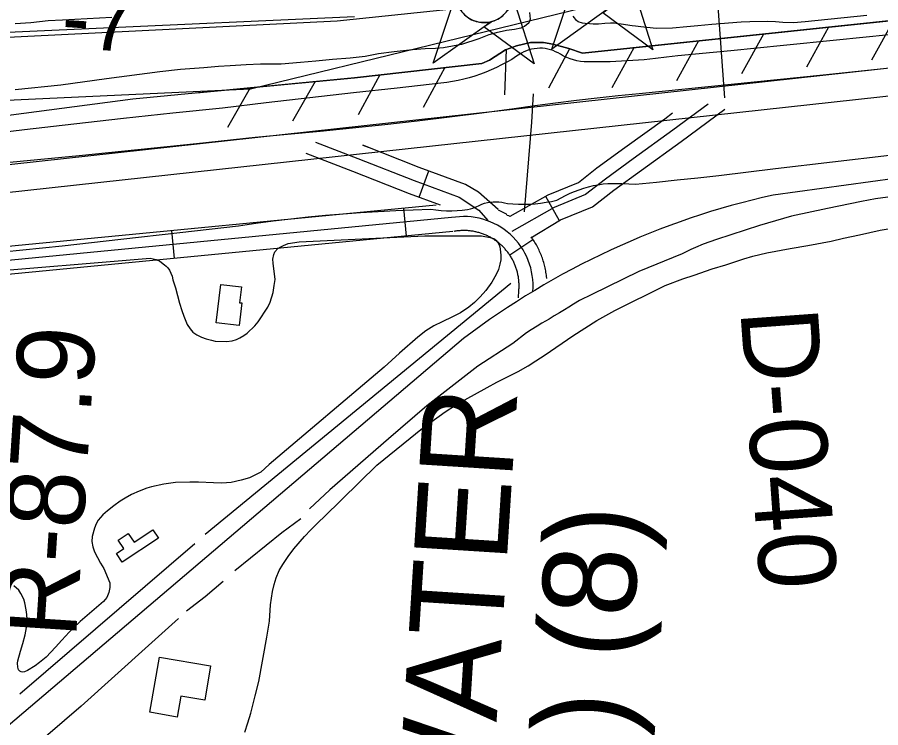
# Model space of a CAD drawing. Extents: x 3704301 to 3742427, y 506229 to 532009.
# Drawn here: x 3715539 to 3716465, y 517995 to 518757 of the extents above; entities that cross this region are included whole.
import ezdxf

# ---------------------------------------------------------------- set-up
doc = ezdxf.new("R2010")
doc.units = 0
for name, color, linetype in [('V-BLDG-OTLN', 7, 'Continuous'), ('V-CHAN-NAID', 7, 'Continuous'), ('V-FLOD-BASE', 7, 'Continuous'), ('V-GRID-MAJR', 7, 'Continuous'), ('V-LEVE-TOET', 7, 'Continuous'), ('V-RIVR-RANG', 7, 'Continuous'), ('V-RIVR-RANG-IDEN', 7, 'Continuous'), ('V-ROAD-CNTR', 7, 'Continuous'), ('V-RRAP-FSHR', 7, 'Continuous'), ('V-SITE-VEGE', 7, 'Continuous'), ('V-SURV-LINE', 7, 'Continuous'), ('V-TOPO-DPTH', 7, 'Continuous'), ('V-TOPO-MINR', 7, 'Continuous'), ('V-TOPO-SHOR', 7, 'Continuous'), ('V-TOPO-WATR', 7, 'Continuous'), ('V-UTIL-LINE', 7, 'Continuous')]:
    doc.layers.add(name, color=color, linetype=linetype)

msp = doc.modelspace()

# ---------------------------------------------------------------- linework, layer by layer
at = {"layer": 'V-BLDG-OTLN'}
for points in [[(3715779.27, 518468.16), (3715777.26, 518451.14), (3715779.73, 518450.85), (3715776.87, 518426.7), (3715752.15, 518429.63), (3715757.03, 518470.8)], [(3715690.15, 518198.69), (3715651.44, 518172.9), (3715645.29, 518182.12), (3715653.21, 518187.39), (3715647.1, 518196.55), (3715657.76, 518203.65), (3715664.04, 518194.22), (3715684.19, 518207.64)], [(3715680.96, 518011.81), (3715691.31, 518071.11), (3715746.16, 518061.53), (3715739.74, 518024.72), (3715714.31, 518029.16), (3715710.39, 518006.67)]]:
    msp.add_lwpolyline(points, close=True, dxfattribs=at)
at = {"layer": 'V-CHAN-NAID'}
for points in [[(3716174.35, 518767.62), (3716112.15, 518723.09), (3716133.28, 518786.58), (3716140.99, 518780.89), (3716141.63, 518779.92), (3716143.01, 518778.06), (3716144.23, 518776.65), (3716145.69, 518775.15), (3716147.08, 518773.89), (3716148.53, 518772.74), (3716149.94, 518771.75), (3716151.62, 518770.72), (3716153.33, 518769.8), (3716155.12, 518768.99), (3716156.57, 518768.44), (3716158.19, 518767.91), (3716160.42, 518767.34), (3716161.95, 518767.06), (3716163.98, 518766.8), (3716165.51, 518766.7), (3716167.38, 518766.67), (3716169.06, 518766.75), (3716170.77, 518766.93), (3716172.68, 518767.24)], [(3716192.39, 518780.52), (3716200.18, 518786.1), (3716220.41, 518722.33), (3716166.56, 518762.04), (3716174.35, 518767.62), (3716176.02, 518768.09), (3716177.63, 518768.65), (3716179.79, 518769.57), (3716181.53, 518770.45), (3716183.39, 518771.56), (3716185.13, 518772.78), (3716186.68, 518774.02), (3716187.97, 518775.19), (3716189.35, 518776.61), (3716190.56, 518778.01), (3716191.68, 518779.48)], [(3716047, 518752.49), (3715984.8, 518707.97), (3716005.93, 518771.45), (3716013.64, 518765.76), (3716014.28, 518764.8), (3716015.66, 518762.94), (3716016.87, 518761.52), (3716018.34, 518760.02), (3716019.73, 518758.77), (3716021.18, 518757.61), (3716022.59, 518756.63), (3716024.26, 518755.59), (3716025.98, 518754.68), (3716027.77, 518753.87), (3716029.21, 518753.31), (3716030.84, 518752.78), (3716033.07, 518752.22), (3716034.6, 518751.93), (3716036.63, 518751.68), (3716038.16, 518751.57), (3716040.02, 518751.55), (3716041.71, 518751.63), (3716043.42, 518751.8), (3716045.32, 518752.11)], [(3716065.03, 518765.4), (3716072.83, 518770.98), (3716093.05, 518707.2), (3716039.21, 518746.91), (3716047, 518752.49), (3716048.67, 518752.97), (3716050.28, 518753.53), (3716052.44, 518754.44), (3716054.17, 518755.33), (3716056.04, 518756.44), (3716057.78, 518757.65), (3716059.33, 518758.9), (3716060.62, 518760.06), (3716062, 518761.48), (3716063.21, 518762.89), (3716064.32, 518764.36)]]:
    msp.add_lwpolyline(points, close=True, dxfattribs=at)
msp.add_circle((3716039.45, 518782.09), 30.54, dxfattribs=at)
at = {"layer": 'V-FLOD-BASE'}
msp.add_lwpolyline([(3716501.56, 518705.63), (3716402.93, 518695.19), (3716304.27, 518684.99), (3716205.59, 518675.04), (3716183.18, 518672.89), (3716160.79, 518670.52), (3716138.43, 518667.95), (3716116.09, 518665.16), (3716093.77, 518662.17), (3716071.49, 518658.97), (3716036.88, 518654.38), (3716002.25, 518650.01), (3715967.58, 518645.86), (3715932.9, 518641.92), (3715898.18, 518638.2), (3715863.45, 518634.7), (3715828.69, 518631.41), (3715793.91, 518628.35), (3715730.98, 518621.56), (3715668.02, 518614.98), (3715605.04, 518608.62), (3715542.04, 518602.46), (3715479.02, 518596.51)], dxfattribs=at)
at = {"layer": 'V-GRID-MAJR'}
msp.add_spline([(3708498.53, 517706.7), (3713778.1, 517769.29), (3719057.66, 517832.65), (3724337.21, 517896.77), (3729616.75, 517961.66), (3734896.28, 518027.32), (3740175.8, 518093.74), (3740175.81, 518093.74)], degree=3, dxfattribs=at)
at = {"layer": 'V-LEVE-TOET'}
for points in [[(3716473.76, 518738.49), (3716417.14, 518732.59), (3716360.51, 518726.86), (3716303.86, 518721.32), (3716247.19, 518715.95), (3716235.16, 518714.3), (3716223.09, 518712.89), (3716211.01, 518711.71), (3716198.9, 518710.77), (3716186.78, 518710.05), (3716174.64, 518709.57), (3716162.5, 518709.32), (3716150.35, 518709.3), (3716146.53, 518709.48), (3716142.73, 518709.91), (3716138.96, 518710.59), (3716135.25, 518711.51), (3716131.6, 518712.67), (3716128.03, 518714.06), (3716124.57, 518715.69), (3716121.21, 518717.53), (3716118.71, 518719.03), (3716116.09, 518720.35), (3716113.39, 518721.48), (3716110.62, 518722.4), (3716107.78, 518723.12), (3716104.9, 518723.63), (3716102, 518723.94), (3716099.07, 518724.03), (3716096.15, 518723.91), (3716093.25, 518723.58), (3716090.37, 518723.03), (3716087.54, 518722.29), (3716084.78, 518721.33), (3716082.09, 518720.18), (3716079.49, 518718.84), (3716074.32, 518715.39), (3716069.05, 518712.1), (3716063.66, 518709), (3716058.18, 518706.07), (3716052.61, 518703.32), (3716046.95, 518700.76), (3716041.2, 518698.39), (3716035.39, 518696.2), (3716029.5, 518694.21), (3716023.55, 518692.41), (3716017.54, 518690.81), (3716011.49, 518689.41), (3716005.39, 518688.2), (3715999.26, 518687.2), (3715993.1, 518686.4), (3715946.2, 518681.32), (3715899.31, 518676.12), (3715852.44, 518670.8), (3715805.58, 518665.36), (3715758.73, 518659.8), (3715705.62, 518654.33), (3715652.52, 518648.65), (3715599.46, 518642.74), (3715546.42, 518636.61), (3715493.4, 518630.26)], [(3716177.93, 518579.02), (3716179.65, 518579), (3716187.06, 518578.83), (3716194.46, 518578.6), (3716201.84, 518578.3), (3716224.15, 518580.52), (3716246.44, 518582.81), (3716268.73, 518585.18), (3716291.01, 518587.63), (3716352.01, 518595.13), (3716413.03, 518602.38), (3716474.08, 518609.41)], [(3716036.91, 518556.91), (3716039.89, 518557.81), (3716042.91, 518558.51), (3716045.98, 518559), (3716049.07, 518559.28), (3716052.18, 518559.35), (3716055.28, 518559.22), (3716058.37, 518558.87), (3716061.43, 518558.32), (3716064.44, 518557.56), (3716070.36, 518557.07), (3716076.3, 518556.81), (3716082.24, 518556.76), (3716088.18, 518556.93), (3716094.11, 518557.33), (3716100.02, 518557.95), (3716105.9, 518558.78), (3716111.75, 518559.83), (3716117.56, 518561.1), (3716122.13, 518563.74), (3716126.81, 518566.18), (3716131.59, 518568.44), (3716136.45, 518570.5), (3716141.4, 518572.35), (3716146.41, 518574), (3716151.49, 518575.45), (3716156.62, 518576.68), (3716161.8, 518577.7), (3716167.01, 518578.51), (3716172.25, 518579.1), (3716177.93, 518579.02)], [(3715523.75, 518505.6), (3715586.84, 518512.24), (3715649.91, 518519.14), (3715712.96, 518526.29), (3715775.97, 518533.69), (3715794.61, 518536.36), (3715813.28, 518538.81), (3715831.97, 518541.05), (3715850.69, 518543.08), (3715869.44, 518544.9), (3715888.2, 518546.5), (3715906.98, 518547.89), (3715925.77, 518549.06), (3715944.57, 518550.02), (3715963.39, 518550.77), (3715982.21, 518551.3), (3715987.81, 518550.55), (3715993.43, 518550.05), (3715999.07, 518549.78), (3716004.72, 518549.74), (3716010.36, 518549.94), (3716015.99, 518550.38), (3716021.6, 518551.05), (3716024.81, 518551.77), (3716027.3, 518552.52)], [(3716027.3, 518552.52), (3716027.97, 518552.72), (3716031.05, 518553.9), (3716034.04, 518555.3), (3716036.91, 518556.91)]]:
    msp.add_lwpolyline(points, dxfattribs=at)
at = {"layer": 'V-RIVR-RANG'}
msp.add_line((3716297.68, 518670.85), (3716222.01, 519688.04), dxfattribs=at)
at = {"layer": 'V-ROAD-CNTR'}
for p, q in [((3715969.73, 518564.3), (3715980.02, 518592.48)), ((3716105.15, 518565.28), (3716119.94, 518539.19)), ((3715956.1, 518522.58), (3715953.21, 518552.44)), ((3715707.25, 518498.56), (3715704.37, 518528.42)), ((3716066.84, 518502.33), (3716091.81, 518518.95))]:
    msp.add_line(p, q, dxfattribs=at)
for points in [[(3716279.56, 518664.02), (3716241.94, 518636.26), (3716199.26, 518605.37), (3716169.45, 518583.71), (3716148.18, 518567.1), (3716114.61, 518553.4), (3716069.05, 518527.57)], [(3716067.49, 518543.94), (3716108.05, 518566.93), (3716140.59, 518580.2), (3716160.42, 518595.7), (3716190.45, 518617.51), (3716233.09, 518648.37), (3716241.55, 518654.61)], [(3716089.4, 518520.68), (3716121.16, 518539.88), (3716155.77, 518554), (3716178.48, 518571.73), (3716208.06, 518593.22), (3716250.79, 518624.15), (3716297.5, 518658.62)], [(3718780.98, 518498.22), (3718179.1, 518515.02), (3718151.75, 518517.62), (3718130.4, 518521.23), (3718088.05, 518529.99), (3717980.9, 518561.01), (3717958.85, 518565.95), (3717941.69, 518570.39), (3717923.51, 518575.15), (3717898.82, 518579.17), (3717869.02, 518585), (3717837.85, 518589.07), (3717807.08, 518590.8), (3717763.14, 518593.41), (3717074.31, 518630.34), (3717017.92, 518633.02), (3716960.94, 518633.92), (3716927.57, 518635.51), (3716890.7, 518634.15), (3716848.32, 518631.51), (3716792.89, 518627.14), (3716349.32, 518566.6)], [(3715858.71, 518623.39), (3715904.02, 518605.94), (3715964.58, 518582.06), (3716012.74, 518564.47), (3716033.85, 518550.51), (3716043.43, 518539.42)], [(3716054.48, 518551.11), (3716033.53, 518569.57), (3716019.54, 518577.96), (3715969.91, 518596.08), (3715909.47, 518619.92), (3715915.06, 518617.76)], [(3715992.71, 518555.82), (3715959.26, 518568.04), (3715898.57, 518591.96), (3715848.42, 518611.28)], [(3715988.17, 518555.82), (3715084.57, 518468.58)], [(3716067.22, 518543.51), (3716067.19, 518543.53), (3716065.85, 518544.41), (3716063.96, 518544.62), (3716063.24, 518546.02), (3716061.88, 518546.81), (3716060.53, 518547.57), (3716059.12, 518548.32), (3716057.75, 518549.02), (3716056.39, 518549.69), (3716054.94, 518550.38), (3716054.84, 518550.42)], [(3716004.42, 518542.32), (3715086.01, 518453.65)], [(3716005.86, 518527.38), (3715099.76, 518439.91)], [(3716013.28, 518528.35), (3716012.2, 518528.26), (3716011.21, 518528.16), (3716010.18, 518528.03), (3716009.12, 518527.89), (3716008.14, 518527.74), (3716007.02, 518527.54)], [(3716076.43, 518456.34), (3716076.68, 518464.32), (3716076.77, 518465.56), (3716076.83, 518466.58), (3716076.87, 518467.56), (3716076.89, 518468.6), (3716076.89, 518469.67), (3716076.88, 518470.71), (3716076.85, 518471.74), (3716076.8, 518472.73), (3716076.73, 518473.77), (3716076.64, 518474.84), (3716076.54, 518475.83), (3716076.41, 518476.86), (3716076.27, 518477.93), (3716076.12, 518478.91), (3716075.94, 518479.93), (3716075.75, 518480.95), (3716075.54, 518481.92), (3716075.3, 518482.97), (3716075.05, 518483.99), (3716074.8, 518484.94), (3716074.5, 518485.98), (3716074.21, 518486.97), (3716073.91, 518487.91), (3716073.57, 518488.9), (3716073.22, 518489.87), (3716072.84, 518490.86), (3716072.45, 518491.83), (3716072.07, 518492.74), (3716071.66, 518493.67), (3716071.2, 518494.65), (3716070.76, 518495.58), (3716070.29, 518496.5), (3716069.82, 518497.4), (3716069.32, 518498.3), (3716068.79, 518499.22), (3716068.27, 518500.1), (3716067.74, 518500.95), (3716067.16, 518501.84), (3716066.59, 518502.7), (3716066.01, 518503.54), (3716065.4, 518504.39), (3716064.77, 518505.22), (3716064.15, 518506.02), (3716063.52, 518506.8), (3716062.83, 518507.63), (3716062.15, 518508.43), (3716061.48, 518509.17), (3716060.79, 518509.91), (3716060.04, 518510.69), (3716059.32, 518511.42), (3716058.62, 518512.1), (3716057.82, 518512.84), (3716057.04, 518513.55), (3716056.31, 518514.2), (3716055.5, 518514.88), (3716054.71, 518515.53), (3716053.89, 518516.17), (3716053.05, 518516.81), (3716052.24, 518517.4), (3716051.39, 518518), (3716050.52, 518518.59), (3716049.69, 518519.13), (3716048.8, 518519.69), (3716047.9, 518520.24), (3716047.02, 518520.75), (3716046.1, 518521.26), (3716045.23, 518521.73), (3716044.29, 518522.21), (3716043.33, 518522.68), (3716042.44, 518523.1), (3716041.5, 518523.52), (3716040.5, 518523.95), (3716039.57, 518524.33), (3716038.64, 518524.69), (3716037.65, 518525.05), (3716036.63, 518525.41), (3716035.68, 518525.73), (3716034.72, 518526.02), (3716033.72, 518526.31), (3716032.7, 518526.58), (3716031.71, 518526.84), (3716030.71, 518527.07), (3716029.67, 518527.29), (3716028.69, 518527.49), (3716027.68, 518527.67), (3716026.63, 518527.84), (3716025.61, 518527.99), (3716024.61, 518528.11), (3716023.58, 518528.22), (3716022.55, 518528.31), (3716021.48, 518528.39), (3716020.46, 518528.45), (3716019.48, 518528.49), (3716018.43, 518528.51), (3716017.37, 518528.51), (3716016.33, 518528.5), (3716015.29, 518528.47), (3716014.31, 518528.42), (3716013.28, 518528.35)], [(3716106.55, 518477.18), (3716106.52, 518477.57), (3716106.36, 518479.16), (3716106.17, 518480.7), (3716105.96, 518482.2), (3716105.72, 518483.77), (3716105.45, 518485.3), (3716105.17, 518486.84), (3716104.84, 518488.39), (3716104.5, 518489.86), (3716104.13, 518491.37), (3716103.72, 518492.92), (3716103.31, 518494.37), (3716102.86, 518495.86), (3716102.37, 518497.38), (3716101.87, 518498.84), (3716101.34, 518500.31), (3716100.8, 518501.74), (3716100.23, 518503.17), (3716099.61, 518504.65), (3716098.97, 518506.08), (3716098.33, 518507.46), (3716097.66, 518508.86), (3716096.95, 518510.26), (3716096.23, 518511.64), (3716095.47, 518513.01), (3716094.71, 518514.33), (3716093.9, 518515.69), (3716093.07, 518517.03), (3716092.24, 518518.31), (3716091.38, 518519.61), (3716090.48, 518520.89), (3716089.8, 518521.83)], [(3716017.17, 518412.61), (3715473.66, 517950.3)]]:
    msp.add_lwpolyline(points, dxfattribs=at)
for centre, radius, start, end in [((3716536.62, 517727.39), 859.85, 102.5815, 127.16469), ((3716017.71, 518469.33), 74.19, 355.22293, 100.31752)]:
    msp.add_arc(centre, radius, start, end, dxfattribs=at)
at = {"layer": 'V-RRAP-FSHR'}
for p, q in [((3716478.31, 518753.87), (3716454.66, 518711.15)), ((3716408.7, 518746.52), (3716385.05, 518703.8)), ((3716339.09, 518739.16), (3716315.44, 518696.44)), ((3716199.86, 518724.45), (3716176.21, 518681.73)), ((3716269.48, 518731.81), (3716245.83, 518689.08)), ((3716062.9, 518722.8), (3716061.18, 518674)), ((3716131.02, 518723.58), (3716108.46, 518681.09)), ((3715997.29, 518703.28), (3715973.91, 518660.41)), ((3715858.09, 518688.34), (3715834.05, 518645.84)), ((3715927.73, 518695.48), (3715904.35, 518652.61)), ((3715788.41, 518681.63), (3715764.37, 518639.13))]:
    msp.add_line(p, q, dxfattribs=at)
for points in [[(3713987.63, 518174.25), (3714448.77, 518564.74), (3714742.22, 518696.93), (3715881.89, 518753.27), (3716266.25, 518793.9), (3716843.09, 518890.74), (3717110.33, 518911.18), (3717741.27, 518924), (3718486.43, 518954.95), (3719294.78, 519011.25), (3719786.26, 519085.76), (3720431.33, 519110.59), (3720895.93, 519113.08), (3721218.47, 519068.37), (3721397.65, 519012.49), (3721721.32, 518965.44), (3721950.57, 518904.45), (3722606.87, 518712.52), (3722865.69, 518669.47), (3723100.48, 518674.85), (3723533.38, 518647.14), (3724154.01, 518572.99), (3724673.75, 518469.16)], [(3716557.64, 518762.26), (3716144.95, 518718.65), (3716130.41, 518723.74), (3716113.01, 518728.46), (3716102.98, 518730.23), (3716089.25, 518730.37), (3716074.04, 518726.69), (3716062.17, 518722.33), (3716045.05, 518711.22), (3716036.85, 518707.72), (3715900.54, 518692.43), (3715662.77, 518669.53), (3715159.56, 518603.27)], [(3715730.98, 518676.1), (3715900.54, 518692.43), (3716036.85, 518707.72), (3716045.05, 518711.22), (3716062.17, 518722.33), (3716074.04, 518726.69), (3716089.25, 518730.37), (3716102.98, 518730.23), (3716113.01, 518728.46), (3716130.41, 518723.74), (3716144.95, 518718.65), (3716480.7, 518754.12)]]:
    msp.add_lwpolyline(points, dxfattribs=at)
at = {"layer": 'V-SITE-VEGE'}
for points in [[(3716087.95, 518762.2), (3716088.89, 518755.13), (3716087.69, 518752.12), (3716086.67, 518750.62), (3716082.77, 518747.29), (3716080.92, 518746.47), (3716078.73, 518745.65), (3716072.16, 518744.04), (3716063.42, 518743.11)], [(3715536.47, 518750.46), (3715553.45, 518751.81), (3715571.77, 518753.65), (3715587.23, 518754.35), (3715640.33, 518757.37)], [(3716449.9, 518758.99), (3716383.8, 518752.22), (3716371.09, 518751.22), (3716359.73, 518751.55), (3716351.75, 518752.38), (3716343.54, 518752.76), (3716324.33, 518752.42), (3716315.14, 518751.83), (3716283.74, 518749.51), (3716268.49, 518748.01), (3716256.97, 518747.07), (3716241.42, 518745.51), (3716224.01, 518745.22), (3716207.44, 518747.1), (3716201.85, 518747.6), (3716198.26, 518748.16), (3716186.25, 518749.69), (3716182.75, 518750.39), (3716178.94, 518750.88), (3716175.06, 518751.07), (3716168.78, 518750.75), (3716162.2, 518749.92), (3716156.3, 518749.97), (3716152.56, 518750.16), (3716147.86, 518750.5), (3716144.8, 518751.05), (3716140.41, 518752.51), (3716138.63, 518753.73), (3716137.3, 518755.08), (3716136.27, 518756.66), (3716134.86, 518758.41)], [(3716063.42, 518743.11), (3716052.31, 518740.7), (3716044.56, 518738.42), (3716033.6, 518733.99), (3716015.08, 518728.12), (3715995.73, 518724.61), (3715987.16, 518723.85), (3715976.23, 518723.28), (3715962.79, 518722.4), (3715943.12, 518720.24), (3715926.14, 518718.21), (3715912, 518715.16), (3715895.86, 518713.46), (3715876.7, 518712.13), (3715859.05, 518710.12), (3715842.41, 518708.76), (3715821.91, 518707.11), (3715799.73, 518706.82), (3715784.28, 518706.29), (3715767.14, 518705.28), (3715754.53, 518704.39), (3715738.9, 518703.03), (3715713.69, 518701.08), (3715691.67, 518698.61), (3715634.5, 518691.25), (3715585.39, 518684.5), (3715536.47, 518679.25)], [(3715782.86, 517990.43), (3715786.19, 518000.38), (3715789.24, 518011.04), (3715793.78, 518029.56), (3715797.72, 518044.99), (3715806.47, 518092.43), (3715809.16, 518109.7), (3715810.31, 518126.99), (3715812.55, 518141.45), (3715814.31, 518148.74), (3715816.49, 518156.04), (3715819.66, 518163.74), (3715823.52, 518170.31), (3715829.36, 518178.83), (3715835.49, 518187.07), (3715846.72, 518200.18), (3715853.54, 518207.57), (3715862.05, 518215.92), (3715867.73, 518221.36), (3715924.36, 518276.92), (3715973.25, 518316.67), (3715997.74, 518334.02), (3716008.64, 518341.36), (3716018.67, 518346.9), (3716042.7, 518360.31), (3716053.02, 518365.83), (3716075.77, 518377.15), (3716086.66, 518383.51), (3716095, 518388.64), (3716105.05, 518395.29), (3716134.63, 518415.54), (3716160.38, 518432.17), (3716179.74, 518442.81), (3716233.57, 518469.44), (3716252.34, 518476.57), (3716264.75, 518480.53), (3716283.8, 518487.52), (3716298.6, 518491.74), (3716317.93, 518498.31), (3716327.66, 518501.03), (3716342.74, 518504.68), (3716367.52, 518509.23), (3716386.4, 518512.42), (3716411.47, 518516.97), (3716424.8, 518520.21), (3716441.95, 518524.01), (3716464.31, 518528.94), (3716517.74, 518537.92)], [(3715717.28, 518436.51), (3715720.87, 518427.79), (3715724.1, 518422.94), (3715727.16, 518419.63), (3715731.18, 518416.7), (3715736.17, 518414.14), (3715741.37, 518412.36), (3715746.95, 518410.76), (3715750.99, 518409.95), (3715763.14, 518409.45), (3715769.14, 518410.36), (3715773.78, 518411.66), (3715777.46, 518413.36), (3715781.73, 518415.83), (3715785.23, 518418.5), (3715793.41, 518426.33), (3715797.11, 518430.54), (3715807.49, 518446.46), (3715810.05, 518451.65), (3715813.04, 518462.23), (3715814.27, 518469.55), (3715815.49, 518476.1), (3715813.15, 518493.68), (3715812.8, 518497.93), (3715813.81, 518502.75), (3715815, 518505.82), (3715818.31, 518509.27), (3715820.64, 518510.79), (3715824.13, 518512.49), (3715829.17, 518514.76), (3715841.15, 518516.38), (3715975.71, 518522.82), (3716036.63, 518522.94), (3716046.07, 518521.11), (3716050.5, 518519.52), (3716053.36, 518516.99), (3716055.26, 518513.88), (3716056.39, 518510.98), (3716057.11, 518505.76), (3716057.46, 518501.71), (3716057.23, 518497.27), (3716056.41, 518492.45), (3716054.81, 518486.87), (3716052.45, 518481.3), (3716047.55, 518473.24), (3716041.09, 518464.23), (3716035.24, 518457.34), (3716029.2, 518451.22), (3716023.17, 518446.46), (3716014.23, 518440.37), (3716005.51, 518435.82), (3715994.27, 518430.72), (3715985.35, 518426.17), (3715977, 518420.85), (3715968.45, 518413.98), (3715948.6, 518396.99), (3715932.25, 518381.91), (3715808.92, 518277.52), (3715799.97, 518269.5), (3715787.75, 518263.25), (3715779.05, 518260.64), (3715768.22, 518258.23), (3715758.18, 518257.55), (3715749.3, 518257.83), (3715733.1, 518258.56), (3715723.84, 518258.65), (3715708.4, 518258.22), (3715695.84, 518256.6), (3715682.88, 518253.63), (3715677.85, 518252.14)], [(3715491.77, 518483.03), (3715681.21, 518498.79), (3715687.76, 518497.38), (3715691.6, 518495.61), (3715696.78, 518491.9), (3715698.5, 518490.33), (3715700.41, 518488.39), (3715701.93, 518485.86), (3715704.76, 518479.47), (3715705.69, 518475.79), (3715708.31, 518467.09), (3715712.79, 518450.64), (3715715.22, 518442.71), (3715717.28, 518436.51)], [(3715677.85, 518252.14), (3715669.53, 518249.13), (3715661.39, 518245.54), (3715654.4, 518241.55), (3715648.97, 518238.33), (3715642.17, 518233.37), (3715635.56, 518227.84), (3715630.69, 518223.45), (3715625.62, 518217.71), (3715623.27, 518214.06), (3715621.49, 518209.26), (3715619.09, 518200.21), (3715618.65, 518195), (3715619.75, 518189.2), (3715621.63, 518183.98), (3715627.89, 518171.76), (3715631.5, 518165.94), (3715638.1, 518150.63), (3715638.06, 518145.61), (3715636.85, 518140.22), (3715634.68, 518135.04), (3715631.35, 518130.63), (3715606.25, 518109.06), (3715599.25, 518102.57), (3715594.38, 518097.79), (3715586.58, 518089.18), (3715579.95, 518081.52), (3715569.81, 518071.01), (3715562.62, 518065.09), (3715557.95, 518061.66), (3715549.61, 518056.53), (3715546.51, 518055.21), (3715544.38, 518054.85), (3715543.03, 518055.24), (3715541.5, 518056.03), (3715540.16, 518057.39), (3715539.41, 518060.1), (3715538.88, 518064.35), (3715539.29, 518066.86), (3715542.28, 518077.44), (3715544.87, 518085.71), (3715547.27, 518094.96), (3715548.7, 518102.85), (3715549.55, 518111.34), (3715549.02, 518116.74), (3715548.49, 518121.77), (3715546.82, 518129.11), (3715545.7, 518132.98), (3715542.67, 518139.19), (3715540.58, 518142.68), (3715535.03, 518147.56)]]:
    msp.add_lwpolyline(points, dxfattribs=at)
at = {"layer": 'V-SURV-LINE'}
for points in [[(3715037.61, 518545.47), (3716868.39, 518746.24)], [(3716871.67, 518716.42), (3715040.9, 518515.65)]]:
    msp.add_lwpolyline(points, dxfattribs=at)
at = {"layer": 'V-TOPO-DPTH'}
msp.add_lwpolyline([(3713587.02, 519043.66), (3713771.83, 518821.81), (3713918.85, 518621.86), (3714018.82, 518504.24), (3714112.92, 518427.79), (3714207.01, 518439.56), (3714265.82, 518516.01), (3714295.22, 518604.22), (3714377.55, 518645.39), (3714471.65, 518645.39), (3714824.5, 518657.15), (3715289.09, 518657.15), (3715788.96, 518680.67), (3716175.73, 518774.96)], dxfattribs=at)
at = {"layer": 'V-TOPO-MINR'}
msp.add_lwpolyline([(3713519.12, 519118.07), (3714345.14, 518739.93), (3714430.47, 518719.48), (3714436.04, 518719.65), (3714441.62, 518719.8), (3714447.19, 518719.92), (3714812.79, 518727.24), (3714918.96, 518729.1), (3715025.14, 518730.6), (3715131.32, 518731.56), (3715237.51, 518732.16), (3715330.24, 518732.44), (3715900.25, 518758.17)], dxfattribs=at)
at = {"layer": 'V-TOPO-SHOR'}
for p, q in [((3716067.96, 518471.56), (3715740.23, 518202.5)), ((3715729.24, 518192.46), (3715541.63, 518031.09))]:
    msp.add_line(p, q, dxfattribs=at)
for points in [[(3716506.83, 518568.91), (3716459.13, 518562.56), (3716444.05, 518559.67), (3716407.48, 518552.32), (3716369.18, 518543.82), (3716334.79, 518534.04), (3716288.46, 518519.08), (3716274.32, 518513.99), (3716266.1, 518510.22), (3716261.27, 518508.07), (3716256.16, 518505.57), (3716251.95, 518503.62), (3716205.23, 518484.41), (3716154.82, 518459.93), (3716141.77, 518453.46), (3716135.34, 518449.46), (3716130.43, 518446.28), (3716125.66, 518443.57), (3716120.13, 518440.33), (3716114.46, 518436.88), (3716109.13, 518433.49), (3716101.46, 518429.02), (3716096.28, 518426.12), (3716089.99, 518422.19), (3716084.87, 518418.8), (3716070.26, 518407.39), (3716032.7, 518383.14), (3715978.13, 518340.56), (3715936.76, 518305.14), (3715873.96, 518250.27), (3715852.12, 518229.99)], [(3715842.94, 518219.28), (3715822.39, 518204.22), (3715772.23, 518163.59)], [(3715759.75, 518151.95), (3715740.35, 518135.64), (3715720.27, 518120.23)], [(3715711.6, 518112.54), (3715679.37, 518083.36), (3715607.26, 518018.33), (3715553.83, 517972.16)]]:
    msp.add_lwpolyline(points, dxfattribs=at)
at = {"layer": 'V-TOPO-WATR'}
msp.add_lwpolyline([(3713587.02, 519043.66), (3713771.83, 518821.81), (3713918.85, 518621.86), (3714018.82, 518504.24), (3714112.92, 518427.79), (3714207.01, 518439.56), (3714265.82, 518516.01), (3714295.22, 518604.22), (3714377.55, 518645.39), (3714471.65, 518645.39), (3714824.5, 518657.15), (3715289.09, 518657.15), (3715788.96, 518680.67), (3716175.73, 518774.96)], dxfattribs=at)
at = {"layer": 'V-UTIL-LINE'}
msp.add_lwpolyline([(3716082.82, 518548.48), (3716090.62, 518644.81), (3716092.28, 518675.09)], dxfattribs=at)

# ---------------------------------------------------------------- texts
at = {"layer": 'V-CHAN-NAID'}
for s, p in [('NEW ORLEANS WATER', (3715979.52, 516851.58)), ('DISCHARGE (87.5) (8)', (3716119.81, 516851.67))]:
    msp.add_text(s, height=100, rotation=86.35637, dxfattribs=at).set_placement(p)
at = {"layer": 'V-RIVR-RANG'}
msp.add_text('-7', height=67, rotation=356.12833, dxfattribs=at).set_placement((3715584.99, 518725.04))
at = {"layer": 'V-RIVR-RANG-IDEN'}
for s, rotation, p in [('D-040', 274.11333, (3716314.1, 518442.71)), ('R-87.9', 86.26736, (3715601.7, 518090.4))]:
    msp.add_text(s, height=83, rotation=rotation, dxfattribs=at).set_placement(p)

doc.saveas('drawing.dxf')
